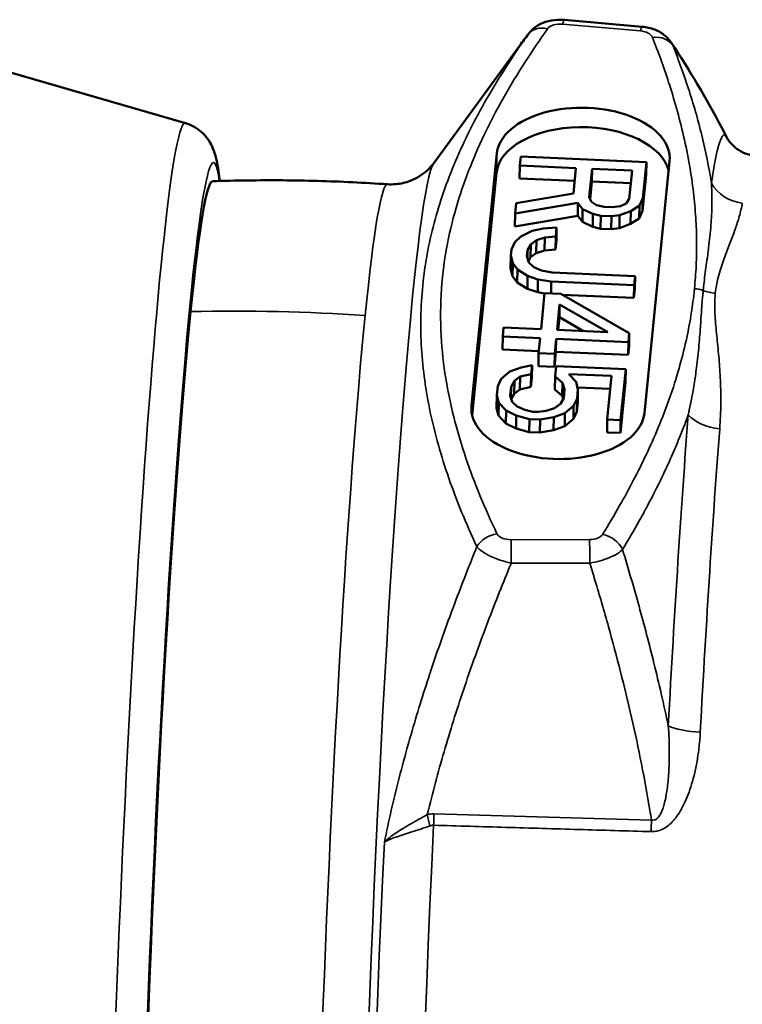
# Model space of a CAD drawing. Header units: millimetres. Extents: x 0 to 4686, y -120 to 1682.
# Tile 263 of 558: x 2002 to 2011, y 877 to 889. Entities that reach past the tile are written whole.
import ezdxf

# ---------------------------------------------------------------- set-up
doc = ezdxf.new("R2010")
doc.units = ezdxf.units.MM
doc.header["$LTSCALE"] = 2
doc.layers.add('Sichtbar (ISO)', color=7, linetype='Continuous', lineweight=50)
doc.layers.add('Sichtbar schmal (ISO)', color=7, linetype='Continuous', lineweight=35)

msp = doc.modelspace()

# ---------------------------------------------------------------- linework, layer by layer
at = {"layer": 'Sichtbar (ISO)'}
for p, q in [((2008.7723, 889.0834), (2009.7613, 888.9964)), ((2003.958, 887.7728), (2000.4356, 888.793)), ((2007.1122, 887.2642), (2008.2051, 888.7577)), ((2010.8315, 887.5982), (2010.7673, 887.7219)), ((2007.593, 884.1827), (2007.9137, 887.3847)), ((2008.2062, 887.2326), (2008.2036, 887.0688)), ((2008.2062, 887.2326), (2008.2177, 887.347)), ((2008.9199, 887.2017), (2008.2062, 887.2326)), ((2008.2177, 887.347), (2009.8149, 887.2777)), ((2009.8149, 887.2777), (2009.7691, 886.8203)), ((2010.1099, 887.2895), (2009.7893, 884.0875)), ((2009.8149, 887.2777), (2009.8123, 887.1139)), ((2007.6016, 884.0603), (2007.9099, 887.139)), ((2008.8874, 886.8777), (2008.9199, 887.2017)), ((2009.1238, 887.1928), (2009.0875, 886.8307)), ((2009.1238, 887.1928), (2009.1212, 887.029)), ((2009.6335, 887.1707), (2009.1238, 887.1928)), ((2009.5973, 886.8086), (2009.6335, 887.1707)), ((2009.8123, 887.1139), (2009.7665, 886.6564)), ((2008.9035, 887.0384), (2008.2036, 887.0688)), ((2009.1212, 887.029), (2009.099, 886.8069)), ((2009.6172, 887.0075), (2009.1212, 887.029)), ((2008.1585, 886.7562), (2008.8874, 886.8777)), ((2008.9439, 886.7604), (2008.1451, 886.6227)), ((2008.1451, 886.6227), (2008.1585, 886.7562)), ((2008.9439, 886.7604), (2008.9414, 886.5965)), ((2009.0043, 886.6812), (2008.9439, 886.7604)), ((2009.0875, 886.8307), (2009.1158, 886.7721)), ((2009.1158, 886.7721), (2009.1799, 886.731)), ((2009.1799, 886.731), (2009.2799, 886.7075)), ((2009.4858, 886.7177), (2009.5575, 886.7529)), ((2009.5575, 886.7529), (2009.5973, 886.8086)), ((2009.7256, 886.7265), (2009.616, 886.6546)), ((2009.7256, 886.7265), (2009.723, 886.5626)), ((2009.7691, 886.8203), (2009.7256, 886.7265)), ((2009.7691, 886.8203), (2009.7665, 886.6564)), ((2008.1451, 886.6227), (2008.1426, 886.4589)), ((2009.0043, 886.6812), (2009.0017, 886.5173)), ((2009.1345, 886.6181), (2009.0043, 886.6812)), ((2009.1345, 886.6181), (2009.1319, 886.4543)), ((2009.2345, 886.5946), (2009.1345, 886.6181)), ((2009.2799, 886.7075), (2009.3819, 886.7031)), ((2009.4743, 886.6034), (2009.3704, 886.5887)), ((2009.3819, 886.7031), (2009.4858, 886.7177)), ((2009.4743, 886.6034), (2009.4717, 886.4395)), ((2009.616, 886.6546), (2009.4743, 886.6034)), ((2009.616, 886.6546), (2009.6134, 886.4908)), ((2009.723, 886.5626), (2009.7665, 886.6564)), ((2008.1426, 886.4589), (2008.9414, 886.5965)), ((2008.9414, 886.5965), (2009.0017, 886.5173)), ((2009.0017, 886.5173), (2009.1319, 886.4543)), ((2009.2345, 886.5946), (2009.232, 886.4308)), ((2009.3704, 886.5887), (2009.2345, 886.5946)), ((2009.3704, 886.5887), (2009.3679, 886.4249)), ((2009.4717, 886.4395), (2009.6134, 886.4908)), ((2009.6134, 886.4908), (2009.723, 886.5626)), ((2008.2184, 886.3324), (2008.362, 886.4028)), ((2008.362, 886.4028), (2008.5018, 886.435)), ((2008.5018, 886.435), (2008.6736, 886.4467)), ((2008.6736, 886.4467), (2008.6621, 886.3323)), ((2008.6736, 886.4467), (2008.671, 886.2828)), ((2009.1319, 886.4543), (2009.232, 886.4308)), ((2009.3679, 886.4249), (2009.232, 886.4308)), ((2009.3679, 886.4249), (2009.4717, 886.4395)), ((2008.0993, 886.1653), (2008.1428, 886.2591)), ((2008.1428, 886.2591), (2008.2184, 886.3324)), ((2008.3448, 886.2312), (2008.3032, 886.1565)), ((2008.3448, 886.2312), (2008.3423, 886.0674)), ((2008.4185, 886.2855), (2008.3448, 886.2312)), ((2008.4185, 886.2855), (2008.416, 886.1216)), ((2008.5243, 886.3192), (2008.4185, 886.2855)), ((2008.5243, 886.3192), (2008.5217, 886.1553)), ((2008.6621, 886.3323), (2008.5243, 886.3192)), ((2008.6621, 886.3323), (2008.6596, 886.1685)), ((2008.671, 886.2828), (2008.6596, 886.1685)), ((2008.0917, 886.0891), (2008.0993, 886.1653)), ((2008.3032, 886.1565), (2008.2956, 886.0802)), ((2008.3032, 886.1565), (2008.3017, 886.0621)), ((2008.3423, 886.0674), (2008.416, 886.1216)), ((2008.416, 886.1216), (2008.5217, 886.1553)), ((2008.5217, 886.1553), (2008.6596, 886.1685)), ((2008.0917, 886.0891), (2008.0891, 885.9252)), ((2008.1161, 885.9923), (2008.0917, 886.0891)), ((2008.1161, 885.9923), (2008.1136, 885.8284)), ((2008.1764, 885.9131), (2008.1161, 885.9923)), ((2008.2956, 886.0802), (2008.3219, 886.0025)), ((2008.316, 886.0201), (2008.3423, 886.0674)), ((2008.3219, 886.0025), (2008.3842, 885.9424)), ((2008.0891, 885.9252), (2008.1136, 885.8284)), ((2008.1764, 885.9131), (2008.1739, 885.7493)), ((2008.3047, 885.831), (2008.1764, 885.9131)), ((2008.3842, 885.9424), (2008.4823, 885.8998)), ((2008.4823, 885.8998), (2008.6163, 885.8749)), ((2008.6163, 885.8749), (2009.6698, 885.8292)), ((2008.1136, 885.8284), (2008.1739, 885.7493)), ((2008.1739, 885.7493), (2008.3022, 885.6671)), ((2008.3047, 885.831), (2008.3022, 885.6671)), ((2008.4369, 885.787), (2008.3047, 885.831)), ((2008.4369, 885.787), (2008.4343, 885.6231)), ((2008.6049, 885.7605), (2008.4369, 885.787)), ((2008.6049, 885.7605), (2008.6025, 885.6075)), ((2009.6584, 885.7148), (2008.6049, 885.7605)), ((2009.6698, 885.8292), (2009.6584, 885.7148)), ((2009.6698, 885.8292), (2009.6673, 885.6653)), ((2008.3022, 885.6671), (2008.4343, 885.6231)), ((2008.4343, 885.6231), (2008.5215, 885.6094)), ((2008.4758, 885.1536), (2008.5216, 885.611)), ((2008.5216, 885.611), (2008.7255, 885.6022)), ((2008.7255, 885.6022), (2009.5973, 885.1049)), ((2009.6584, 885.7148), (2009.6558, 885.551)), ((2009.6673, 885.6653), (2009.6558, 885.551)), ((2009.6558, 885.551), (2008.7461, 885.5904)), ((2008.7122, 885.4687), (2008.6797, 885.1447)), ((2008.7122, 885.4687), (2008.7096, 885.3049)), ((2009.3254, 885.1167), (2008.7122, 885.4687)), ((2008.7096, 885.3049), (2008.6935, 885.1441)), ((2008.7096, 885.3049), (2009.0139, 885.1302)), ((2007.9886, 885.0598), (2008, 885.1742)), ((2008, 885.1742), (2008.4758, 885.1536)), ((2008.6797, 885.1447), (2009.3254, 885.1167)), ((2009.5973, 885.1049), (2009.5858, 884.9906)), ((2009.5973, 885.1049), (2009.5947, 884.9411)), ((2007.9886, 885.0598), (2007.986, 884.896)), ((2008.4644, 885.0392), (2007.9886, 885.0598)), ((2008.4453, 884.8486), (2008.4644, 885.0392)), ((2008.6683, 885.0304), (2008.6492, 884.8398)), ((2008.6683, 885.0304), (2008.6657, 884.8665)), ((2009.5858, 884.9906), (2008.6683, 885.0304)), ((2009.5858, 884.9906), (2009.5833, 884.8267)), ((2008.448, 884.876), (2007.986, 884.896)), ((2008.4453, 884.8486), (2008.4427, 884.6848)), ((2008.6492, 884.8398), (2008.4453, 884.8486)), ((2008.6657, 884.8665), (2008.6466, 884.6759)), ((2009.5833, 884.8267), (2008.6657, 884.8665)), ((2009.5947, 884.9411), (2009.5833, 884.8267)), ((2008.6492, 884.8398), (2008.6466, 884.6759)), ((2007.9691, 884.5247), (2008.0806, 884.6156)), ((2008.0806, 884.6156), (2008.2223, 884.6669)), ((2008.2223, 884.6669), (2008.362, 884.6991)), ((2008.362, 884.6991), (2008.3506, 884.5847)), ((2008.362, 884.6991), (2008.3595, 884.5352)), ((2008.6466, 884.6759), (2008.4427, 884.6848)), ((2008.6545, 884.5524), (2008.6679, 884.6858)), ((2008.6679, 884.6858), (2009.5515, 884.6475)), ((2009.5515, 884.6475), (2009.4866, 883.9995)), ((2009.5515, 884.6475), (2009.5489, 884.4836)), ((2007.9256, 884.4309), (2007.9691, 884.5247)), ((2008.1371, 884.4983), (2008.0955, 884.4235)), ((2008.1371, 884.4983), (2008.1346, 884.3344)), ((2008.2108, 884.5525), (2008.1371, 884.4983)), ((2008.2108, 884.5525), (2008.2083, 884.3886)), ((2008.3506, 884.5847), (2008.2108, 884.5525)), ((2008.3506, 884.5847), (2008.348, 884.4209)), ((2008.3595, 884.5352), (2008.348, 884.4209)), ((2008.6545, 884.5524), (2008.652, 884.3885)), ((2008.7489, 884.4717), (2008.6545, 884.5524)), ((2009.372, 884.5596), (2008.8283, 884.5831)), ((2008.8283, 884.5831), (2008.9207, 884.4834)), ((2008.9207, 884.4834), (2008.9451, 884.3867)), ((2009.3167, 884.0068), (2009.372, 884.5596)), ((2009.5489, 884.4836), (2009.484, 883.8356)), ((2007.9142, 884.3165), (2007.9256, 884.4309)), ((2008.0955, 884.4235), (2008.0841, 884.3091)), ((2008.0955, 884.4235), (2008.0933, 884.2819)), ((2008.1346, 884.3344), (2008.2083, 884.3886)), ((2008.2083, 884.3886), (2008.348, 884.4209)), ((2008.652, 884.3885), (2008.7463, 884.3079)), ((2008.7489, 884.4717), (2008.7463, 884.3079)), ((2008.7752, 884.394), (2008.7489, 884.4717)), ((2008.7638, 884.2797), (2008.7752, 884.394)), ((2008.9451, 884.3867), (2008.9337, 884.2723)), ((2009.3557, 884.3963), (2008.9381, 884.4144)), ((2008.9451, 884.3867), (2008.9426, 884.2228)), ((2007.9142, 884.3165), (2007.9116, 884.1527)), ((2007.9386, 884.2197), (2007.9142, 884.3165)), ((2008.0841, 884.3091), (2008.1104, 884.2314)), ((2008.0979, 884.2685), (2008.1346, 884.3344)), ((2008.1104, 884.2314), (2008.1727, 884.1713)), ((2008.7221, 884.2049), (2008.7638, 884.2797)), ((2008.7463, 884.3079), (2008.7588, 884.2709)), ((2008.9337, 884.2723), (2008.8901, 884.1785)), ((2008.9337, 884.2723), (2008.9311, 884.1084)), ((2008.9426, 884.2228), (2008.9311, 884.1084)), ((2007.9116, 884.1527), (2007.936, 884.0559)), ((2007.9386, 884.2197), (2007.936, 884.0559)), ((2008.031, 884.12), (2007.9386, 884.2197)), ((2008.031, 884.12), (2008.0284, 883.9562)), ((2008.1612, 884.0569), (2008.031, 884.12)), ((2008.1727, 884.1713), (2008.2708, 884.1288)), ((2008.2708, 884.1288), (2008.3708, 884.1053)), ((2008.3708, 884.1053), (2008.4388, 884.1023)), ((2008.4388, 884.1023), (2008.5427, 884.117)), ((2008.5427, 884.117), (2008.6484, 884.1507)), ((2008.6484, 884.1507), (2008.7221, 884.2049)), ((2008.8901, 884.1785), (2008.7786, 884.0876)), ((2008.8901, 884.1785), (2008.8876, 884.0146)), ((2008.8876, 884.0146), (2008.9311, 884.1084)), ((2007.936, 884.0559), (2008.0284, 883.9562)), ((2008.1612, 884.0569), (2008.1586, 883.8931)), ((2008.3273, 884.0115), (2008.1612, 884.0569)), ((2008.3273, 884.0115), (2008.3248, 883.8476)), ((2008.4632, 884.0056), (2008.3273, 884.0115)), ((2008.4632, 884.0056), (2008.4607, 883.8417)), ((2008.637, 884.0363), (2008.4632, 884.0056)), ((2008.637, 884.0363), (2008.6344, 883.8725)), ((2008.7786, 884.0876), (2008.637, 884.0363)), ((2008.7786, 884.0876), (2008.7761, 883.9237)), ((2008.7761, 883.9237), (2008.8876, 884.0146)), ((2009.3167, 884.0068), (2009.3141, 883.843)), ((2009.4866, 883.9995), (2009.3167, 884.0068)), ((2009.4866, 883.9995), (2009.484, 883.8356)), ((2008.0284, 883.9562), (2008.1586, 883.8931)), ((2008.1586, 883.8931), (2008.3248, 883.8476)), ((2008.4607, 883.8417), (2008.3248, 883.8476)), ((2008.4607, 883.8417), (2008.6344, 883.8725)), ((2008.6344, 883.8725), (2008.7761, 883.9237)), ((2009.484, 883.8356), (2009.3141, 883.843))]:
    msp.add_line(p, q, dxfattribs=at)
for centre, major_axis, ratio, start_param, end_param in [((2009.0118, 887.3371), (1.0999, -0.0172), 0.5732841, 6.2348419, 9.3764346), ((2009.008, 887.0913), (-1.0999, 0.0172), 0.5732841, 3.2876504, 6.2348419), ((2003.9051, 877.8345), (0.3991, 9.1994), 0.0395951, 0.0030422, 0.6110742), ((2003.9051, 877.8345), (-0.3991, -9.1994), 0.039595, 3.7526668, 6.2801431), ((2008.6911, 884.1351), (-1.0999, 0.0172), 0.5732841, 6.2348419, 9.3764346)]:
    msp.add_ellipse(centre, major_axis=major_axis, ratio=ratio, start_param=start_param, end_param=end_param, dxfattribs=at)
for points, knots in [([(2008.3175, 888.9084), (2008.3439, 888.9432), (2008.3762, 888.9736), (2008.4494, 889.024), (2008.4909, 889.044), (2008.5824, 889.0739), (2008.634, 889.0828), (2008.7144, 889.0865), (2008.7436, 889.0859), (2008.7723, 889.0834)], [0, 0, 0, 0, 0.013541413, 0.013541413, 0.027495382, 0.027495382, 0.042983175, 0.042983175, 0.051668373, 0.051668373, 0.051668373, 0.051668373]), ([(2009.7613, 888.9964), (2009.8158, 888.9916), (2009.8701, 888.9796), (2009.9702, 888.9409), (2010.0174, 888.9135), (2010.0851, 888.8548), (2010.11, 888.8268), (2010.1302, 888.7961)], [0, 0, 0, 0, 0.01644998, 0.01644998, 0.032887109, 0.032887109, 0.044296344, 0.044296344, 0.044296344, 0.044296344]), ([(2004.3935, 887.0367), (2004.3927, 887.0441), (2004.3919, 887.0514), (2004.3793, 887.1633), (2004.3673, 887.2485), (2004.3319, 887.3846), (2004.3196, 887.4308), (2004.2682, 887.5302), (2004.2473, 887.5667), (2004.1723, 887.6536), (2004.1171, 887.7065), (2004.0063, 887.7568), (2003.9829, 887.7656), (2003.958, 887.7728)], [6.98764344, 6.98764344, 6.98764344, 6.98764344, 6.99584158, 6.99584158, 7.11456814, 7.11456814, 7.17393142, 7.17393142, 7.20091241, 7.20091241, 7.22698048, 7.22698048, 7.2332947, 7.2332947, 7.2332947, 7.2332947]), ([(2011.1948, 887.3571), (2011.1415, 887.3629), (2011.091, 887.3779), (2011.0071, 887.4158), (2010.9734, 887.4381), (2010.9205, 887.4807), (2010.9009, 887.5009), (2010.8704, 887.5364), (2010.8595, 887.5518), (2010.8424, 887.5781), (2010.8362, 887.5891), (2010.8315, 887.5982)], [5.32606344, 5.32606344, 5.32606344, 5.32606344, 5.339277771, 5.339277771, 5.352492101, 5.352492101, 5.365706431, 5.365706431, 5.378920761, 5.378920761, 5.392135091, 5.392135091, 5.392135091, 5.392135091]), ([(2007.1122, 887.2642), (2007.1009, 887.2488), (2007.0871, 887.2312), (2007.0508, 887.1915), (2007.0284, 887.1693), (2006.9701, 887.1219), (2006.934, 887.0965), (2006.8436, 887.0488), (2006.7888, 887.0266), (2006.6638, 886.9974), (2006.5936, 886.9909), (2006.5244, 886.9956)], [5.264170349, 5.264170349, 5.264170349, 5.264170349, 5.276219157, 5.276219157, 5.288267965, 5.288267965, 5.300316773, 5.300316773, 5.312365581, 5.312365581, 5.324414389, 5.324414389, 5.324414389, 5.324414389]), ([(2006.5244, 886.9956), (2006.3764, 887.0057), (2006.2283, 887.0142), (2005.9318, 887.0283), (2005.7835, 887.0339), (2005.4869, 887.042), (2005.3386, 887.0445), (2005.0422, 887.0466), (2004.894, 887.0461), (2004.5982, 887.0423), (2004.4505, 887.0388), (2004.303, 887.0339)], [5.6711597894, 5.6711597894, 5.6711597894, 5.6711597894, 5.6719617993, 5.6719617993, 5.6727638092, 5.6727638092, 5.6735658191, 5.6735658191, 5.6743678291, 5.6743678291, 5.675169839, 5.675169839, 5.675169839, 5.675169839])]:
    msp.add_open_spline(points, degree=3, knots=knots, dxfattribs=at)
for points in [[(2008.2051, 888.7577), (2008.242, 888.8082), (2008.2795, 888.8584), (2008.3175, 888.9084)], [(2010.1302, 888.7961), (2010.3637, 888.4419), (2010.5792, 888.0841), (2010.7673, 887.7219)]]:
    msp.add_open_spline(points, degree=3, dxfattribs=at)
at = {"layer": 'Sichtbar schmal (ISO)'}
for p, q in [((2008.7499, 889.0303), (2009.7388, 888.9433)), ((2007.9099, 887.139), (2007.9137, 887.3847)), ((2007.593, 884.1827), (2007.5921, 884.1218)), ((2009.0915, 882.48), (2008.0938, 882.4792)), ((2008.097, 882.181), (2009.0947, 882.1818)), ((2007.1153, 878.9953), (2009.8794, 878.9175))]:
    msp.add_line(p, q, dxfattribs=at)
for centre, major_axis, ratio, start_param, end_param in [((2008.5546, 888.7245), (-0.2449, 0.1733), 0.7627813, 5.1934333, 6.2635327), ((2008.7576, 888.902), (0.2129, -0.0358), 0.5852154, 1.7049908, 2.8664724), ((2008.7461, 888.7845), (0.0263, 0.2988), 0.1024348, 0, 0.6142132), ((2009.735, 888.6975), (0.0263, 0.2988), 0.1024348, 6.2831812, 6.8973985), ((2009.6814, 888.8211), (0.2144, 0.0223), 0.56677, 0.1564534, 1.2413061), ((2009.8874, 888.6163), (0.2791, 0.1099), 0.797415, 0.1308484, 1.2533633), ((2003.9051, 877.8345), (-0.4094, -9.437), 0.0395951, 2.9196867, 6.5050913), ((2003.5238, 877.8511), (-0.4304, -9.9224), 0.0395951, 3.1319634, 6.2928146), ((2010.3684, 877.5542), (0.4368, 10.069), 0.0395951, 6.2144968, 6.6362934), ((2006.7204, 877.7124), (0.415, 9.5676), 0.0395951, 0.0592763, 3.008408), ((2006.1225, 877.7383), (0.4016, 9.2573), 0.0395951, 6.2822174, 6.8942595), ((2011.0794, 887.2237), (0.4944, -0.0749), 0.9375666, 3.7792811, 4.7605367), ((2010.4212, 885.4221), (0.2985, -0.0299), 0.8183969, 1.2566093, 1.6398807), ((2010.7294, 886.017), (-0.4975, 0.0499), 0.8184062, 1.256537, 1.5738742), ((2005.4233, 867.3347), (-21.8905, 2.1923), 0.8183899, 4.7569245, 4.857966), ((2006.1225, 877.7383), (-0.4016, -9.2573), 0.0395951, 3.7526668, 6.1500053), ((2010.3684, 877.5542), (0.4368, 10.069), 0.0395951, 0.8690071, 1.3154809), ((2010.7776, 884.2106), (-0.4985, 0.0384), 0.6450788, 0.5754401, 1.5566956), ((2010.7678, 877.5368), (-0.426, -9.8203), 0.0395951, 4.0105998, 4.4570736), ((2007.9121, 882.3094), (-0.2708, -0.1291), 0.7880947, 4.3396413, 5.4097473), ((2008.1267, 882.6054), (0.2173, 0.0284), 0.5661142, 3.3240064, 4.4868677), ((2008.09, 882.2334), (0.0002, -0.3), 0.0234793, 1.3952948, 2.5308913), ((2009.0591, 882.606), (0.2106, -0.0292), 0.5823179, 4.9471954, 6.0323779), ((2009.0877, 882.2342), (-0.0002, 0.3), 0.0234793, 4.5368838, 5.6724839), ((2009.255, 882.3016), (0.2554, -0.1574), 0.7755001, 0.8804793, 2.0029988), ((2010.5184, 880.1586), (0.4993, -0.0268), 0.2523526, 3.7061218, 4.6873778), ((2007.0423, 878.9001), (-0.104, 0.4891), 0.013769, 4.5910282, 4.888912), ((2007.1269, 878.9095), (-0.0146, -0.5001), 0.0286288, 4.5407996, 4.829869), ((2007.4559, 877.6805), (-0.4355, -10.0392), 0.0395951, 4.5972199, 6.1500007), ((2009.891, 878.8287), (0.0146, 0.5001), 0.0286288, 1.3932049, 1.6883317), ((2006.829, 877.7077), (-0.4221, -9.7302), 0.0395951, 4.6185585, 6.1500007)]:
    msp.add_ellipse(centre, major_axis=major_axis, ratio=ratio, start_param=start_param, end_param=end_param, dxfattribs=at)
for points, knots in [([(2008.3123, 888.9014), (2008.1155, 888.6231), (2007.9409, 888.3515), (2007.7871, 888.0833), (2007.6333, 887.8151), (2007.5004, 887.5502), (2007.3888, 887.2872), (2007.2771, 887.0242), (2007.1865, 886.763), (2007.117, 886.5005), (2007.0474, 886.238), (2006.999, 885.974), (2006.9724, 885.7086), (2006.9458, 885.4431), (2006.941, 885.1763), (2006.9575, 884.9081), (2006.9739, 884.6399), (2007.0113, 884.3705), (2007.0692, 884.0968), (2007.1272, 883.8231), (2007.2057, 883.545), (2007.3042, 883.2613), (2007.4027, 882.9776), (2007.5211, 882.6884), (2007.6602, 882.3901)], [0, 0, 0, 0, 0.125, 0.125, 0.125, 0.25, 0.25, 0.25, 0.375, 0.375, 0.375, 0.5, 0.5, 0.5, 0.625, 0.625, 0.625, 0.75, 0.75, 0.75, 0.875, 0.875, 0.875, 1, 1, 1, 1]), ([(2007.916, 882.5552), (2007.8388, 882.7171), (2007.7662, 882.8797), (2007.6992, 883.0429), (2007.6345, 883.2004), (2007.5748, 883.3585), (2007.5211, 883.5172), (2007.4686, 883.6718), (2007.4217, 883.827), (2007.3811, 883.9826), (2007.3397, 884.1411), (2007.3047, 884.3001), (2007.2769, 884.4593), (2007.2457, 884.6382), (2007.2235, 884.8175), (2007.2111, 884.9969), (2007.1973, 885.1958), (2007.1956, 885.3949), (2007.2065, 885.5936), (2007.2172, 885.789), (2007.2401, 885.984), (2007.275, 886.1782), (2007.3062, 886.3522), (2007.3472, 886.5255), (2007.3972, 886.6978), (2007.4426, 886.8542), (2007.4955, 887.0097), (2007.5553, 887.1643), (2007.6141, 887.3162), (2007.6795, 887.4672), (2007.751, 887.6171), (2007.8258, 887.7742), (2007.9072, 887.9303), (2007.9944, 888.0852), (2008.0829, 888.2425), (2008.1774, 888.3987), (2008.277, 888.5537), (2008.3668, 888.6935), (2008.4608, 888.8323), (2008.5584, 888.9703)], [0, 0, 0, 0, 0.0762239, 0.0762239, 0.0762239, 0.149784, 0.149784, 0.149784, 0.2214714, 0.2214714, 0.2214714, 0.2944848, 0.2944848, 0.2944848, 0.3764979, 0.3764979, 0.3764979, 0.4674531, 0.4674531, 0.4674531, 0.5568782, 0.5568782, 0.5568782, 0.6370002, 0.6370002, 0.6370002, 0.7096614, 0.7096614, 0.7096614, 0.7810222, 0.7810222, 0.7810222, 0.8557638, 0.8557638, 0.8557638, 0.9316266, 0.9316266, 0.9316266, 1, 1, 1, 1]), ([(2008.3123, 888.9014), (2008.284, 888.8642), (2008.2559, 888.8266), (2008.2278, 888.7885), (2008.2259, 888.786), (2008.2241, 888.7835), (2008.2222, 888.781), (2008.2165, 888.7732), (2008.2108, 888.7655), (2008.2051, 888.7577)], [0, 0, 0, 0, 0.08333333, 0.08333333, 0.08333333, 0.08880703, 0.08880703, 0.08880703, 0.10569957, 0.10569957, 0.10569957, 0.10569957]), ([(2009.8913, 888.8621), (2009.9276, 888.7697), (2009.9626, 888.6772), (2009.9961, 888.5846), (2010.0315, 888.4867), (2010.0652, 888.3887), (2010.0971, 888.2906), (2010.1325, 888.1816), (2010.1657, 888.0724), (2010.1964, 887.9631), (2010.2297, 887.8445), (2010.2602, 887.7256), (2010.2876, 887.6066), (2010.3157, 887.4843), (2010.3406, 887.3619), (2010.3619, 887.2393), (2010.3821, 887.1226), (2010.3992, 887.0058), (2010.4128, 886.8888), (2010.4253, 886.7817), (2010.4349, 886.6744), (2010.4416, 886.5671), (2010.4478, 886.4667), (2010.4514, 886.3663), (2010.4522, 886.2659), (2010.4531, 886.1645), (2010.4512, 886.0631), (2010.4466, 885.9618), (2010.442, 885.8638), (2010.4349, 885.7657), (2010.4251, 885.6679)], [0, 0, 0, 0, 0.0879129, 0.0879129, 0.0879129, 0.1807384, 0.1807384, 0.1807384, 0.2837844, 0.2837844, 0.2837844, 0.3955547, 0.3955547, 0.3955547, 0.5103725, 0.5103725, 0.5103725, 0.6196463, 0.6196463, 0.6196463, 0.7198314, 0.7198314, 0.7198314, 0.813604, 0.813604, 0.813604, 0.9083089, 0.9083089, 0.9083089, 1, 1, 1, 1]), ([(2010.7673, 887.7219), (2010.7572, 887.7413), (2010.747, 887.7608), (2010.7367, 887.7803), (2010.703, 887.844), (2010.6684, 887.9076), (2010.6329, 887.9712), (2010.6102, 888.0119), (2010.5871, 888.0525), (2010.5636, 888.0932), (2010.5116, 888.1834), (2010.4579, 888.2735), (2010.4026, 888.3635), (2010.3939, 888.3777), (2010.3851, 888.3919), (2010.3762, 888.4062), (2010.3127, 888.5087), (2010.2471, 888.6111), (2010.1798, 888.7134), (2010.1708, 888.727), (2010.1618, 888.7407), (2010.1527, 888.7543)], [0.12193104, 0.12193104, 0.12193104, 0.12193104, 0.17140475, 0.17140475, 0.17140475, 0.33333333, 0.33333333, 0.33333333, 0.43690724, 0.43690724, 0.43690724, 0.66666667, 0.66666667, 0.66666667, 0.70305988, 0.70305988, 0.70305988, 0.96502541, 0.96502541, 0.96502541, 1, 1, 1, 1]), ([(2010.6403, 887.0079), (2010.6087, 887.215), (2010.5679, 887.4167), (2010.5185, 887.6177), (2010.4692, 887.8186), (2010.4111, 888.0186), (2010.349, 888.2089), (2010.287, 888.3993), (2010.2211, 888.58), (2010.1527, 888.7543)], [0, 0, 0, 0, 0.3333333, 0.3333333, 0.3333333, 0.6666667, 0.6666667, 0.6666667, 1, 1, 1, 1]), ([(2010.5368, 885.6452), (2010.5381, 885.6612), (2010.5396, 885.6774), (2010.5412, 885.6937), (2010.5488, 885.7709), (2010.5597, 885.8514), (2010.5714, 885.9362), (2010.5771, 885.9768), (2010.5829, 886.0184), (2010.5887, 886.0611), (2010.596, 886.1152), (2010.6031, 886.171), (2010.6098, 886.2278), (2010.6206, 886.3204), (2010.63, 886.4153), (2010.6367, 886.5092), (2010.6373, 886.518), (2010.6379, 886.5268), (2010.6385, 886.5355), (2010.6443, 886.6249), (2010.6475, 886.7131), (2010.6473, 886.8008), (2010.6472, 886.87), (2010.6451, 886.9389), (2010.6403, 887.0079)], [0, 0, 0, 0, 0.0416667, 0.0416667, 0.0416667, 0.2388337, 0.2388337, 0.2388337, 0.3333333, 0.3333333, 0.3333333, 0.4530398, 0.4530398, 0.4530398, 0.6483967, 0.6483967, 0.6483967, 0.6666667, 0.6666667, 0.6666667, 0.8530057, 0.8530057, 0.8530057, 1, 1, 1, 1]), ([(2010.6901, 885.6097), (2010.6949, 885.6575), (2010.7089, 885.7464), (2010.7401, 885.8684), (2010.7748, 885.9763), (2010.8104, 886.0749), (2010.8457, 886.1677), (2010.8801, 886.2566), (2010.9128, 886.3422), (2010.9431, 886.425), (2010.9708, 886.5062), (2010.9959, 886.5881), (2011.0179, 886.6728), (2011.0287, 886.7287), (2011.033, 886.7571)], [0, 0, 0, 0, 0.09945523, 0.18929177, 0.2720592, 0.35054064, 0.42750224, 0.50419443, 0.58098147, 0.65727185, 0.73423925, 0.81527764, 0.90338728, 0.99999962, 0.99999962, 0.99999962, 0.99999962]), ([(2010.4251, 885.6679), (2010.4233, 885.6497), (2010.4213, 885.6315), (2010.4193, 885.6134), (2010.4086, 885.5161), (2010.3953, 885.4189), (2010.3794, 885.3219), (2010.362, 885.2163), (2010.3417, 885.111), (2010.3183, 885.0058), (2010.2922, 884.8885), (2010.2624, 884.7715), (2010.229, 884.6548), (2010.193, 884.529), (2010.1529, 884.4037), (2010.1089, 884.2788), (2010.0647, 884.1536), (2010.0167, 884.0288), (2009.965, 883.9046), (2009.9168, 883.7887), (2009.8654, 883.6732), (2009.8112, 883.5582), (2009.7608, 883.4513), (2009.7078, 883.3449), (2009.6526, 883.2388), (2009.5957, 883.1294), (2009.5363, 883.0205), (2009.4748, 882.912), (2009.4055, 882.7899), (2009.3334, 882.6684), (2009.2588, 882.5473)], [0, 0, 0, 0, 0.0170056, 0.0170056, 0.0170056, 0.1081896, 0.1081896, 0.1081896, 0.2074031, 0.2074031, 0.2074031, 0.3181387, 0.3181387, 0.3181387, 0.4374915, 0.4374915, 0.4374915, 0.5572126, 0.5572126, 0.5572126, 0.6688697, 0.6688697, 0.6688697, 0.7726658, 0.7726658, 0.7726658, 0.8796341, 0.8796341, 0.8796341, 1, 1, 1, 1]), ([(2010.3459, 884.0678), (2010.3505, 884.0878), (2010.3549, 884.1078), (2010.3592, 884.1277), (2010.3915, 884.2768), (2010.4168, 884.4206), (2010.4371, 884.5611), (2010.4421, 884.5963), (2010.4469, 884.6313), (2010.4514, 884.6661), (2010.4638, 884.7631), (2010.474, 884.8588), (2010.4824, 884.951), (2010.4907, 885.0417), (2010.4972, 885.129), (2010.5028, 885.2109), (2010.5046, 885.2377), (2010.5063, 885.2638), (2010.508, 885.2895), (2010.5115, 885.3429), (2010.5148, 885.394), (2010.5182, 885.4428), (2010.5208, 885.4789), (2010.5235, 885.5138), (2010.5266, 885.5475), (2010.5279, 885.562), (2010.5292, 885.5764), (2010.5307, 885.5905), (2010.5309, 885.5927), (2010.5311, 885.595), (2010.5314, 885.5972), (2010.5331, 885.6135), (2010.5349, 885.6295), (2010.5368, 885.6452)], [0, 0, 0, 0, 0.0321272, 0.0321272, 0.0321272, 0.2730317, 0.2730317, 0.2730317, 0.3333333, 0.3333333, 0.3333333, 0.5012872, 0.5012872, 0.5012872, 0.6666667, 0.6666667, 0.6666667, 0.7206646, 0.7206646, 0.7206646, 0.8333333, 0.8333333, 0.8333333, 0.9166667, 0.9166667, 0.9166667, 0.952603, 0.952603, 0.952603, 0.9583333, 0.9583333, 0.9583333, 1, 1, 1, 1]), ([(2010.7458, 883.8896), (2010.751, 883.9565), (2010.7546, 884.0228), (2010.7569, 884.0883), (2010.759, 884.1485), (2010.76, 884.2081), (2010.76, 884.267), (2010.76, 884.321), (2010.7591, 884.3744), (2010.7575, 884.4273), (2010.756, 884.4761), (2010.7539, 884.5244), (2010.7513, 884.5723), (2010.7488, 884.6182), (2010.7458, 884.6636), (2010.7424, 884.7086), (2010.7391, 884.7536), (2010.7353, 884.7981), (2010.7314, 884.8421), (2010.7274, 884.8864), (2010.7231, 884.9301), (2010.7189, 884.9734), (2010.7146, 885.0166), (2010.7102, 885.0592), (2010.7061, 885.1014), (2010.7019, 885.1438), (2010.6979, 885.1857), (2010.6945, 885.227), (2010.6909, 885.2693), (2010.6879, 885.3111), (2010.6858, 885.3522), (2010.6837, 885.3951), (2010.6826, 885.4373), (2010.6831, 885.4787), (2010.6836, 885.5232), (2010.6858, 885.5669), (2010.6901, 885.6097)], [0.00000022, 0.00000022, 0.00000022, 0.00000022, 0.1027427, 0.1027427, 0.1027427, 0.19712217, 0.19712217, 0.19712217, 0.28360226, 0.28360226, 0.28360226, 0.36350317, 0.36350317, 0.36350317, 0.44020481, 0.44020481, 0.44020481, 0.5169468, 0.5169468, 0.5169468, 0.59417225, 0.59417225, 0.59417225, 0.6712423, 0.6712423, 0.6712423, 0.74881402, 0.74881402, 0.74881402, 0.82830196, 0.82830196, 0.82830196, 0.91113077, 0.91113077, 0.91113077, 1, 1, 1, 1]), ([(2009.5117, 882.3541), (2009.5875, 882.4791), (2009.6595, 882.6028), (2009.7281, 882.7258), (2009.7676, 882.7966), (2009.806, 882.8672), (2009.8432, 882.9375), (2009.8646, 882.9781), (2009.8857, 883.0186), (2009.9064, 883.059), (2009.9623, 883.1682), (2010.0153, 883.2769), (2010.0654, 883.3848), (2010.0847, 883.4265), (2010.1036, 883.4681), (2010.1221, 883.5095), (2010.1562, 883.5861), (2010.1887, 883.6623), (2010.2197, 883.7381), (2010.2649, 883.8485), (2010.3069, 883.9583), (2010.3459, 884.0678)], [0, 0, 0, 0, 0.21149861, 0.21149861, 0.21149861, 0.33333333, 0.33333333, 0.33333333, 0.40351672, 0.40351672, 0.40351672, 0.59329778, 0.59329778, 0.59329778, 0.66666667, 0.66666667, 0.66666667, 0.80230789, 0.80230789, 0.80230789, 0.99999997, 0.99999997, 0.99999997, 0.99999997]), ([(2006.7875, 879.8762), (2006.7994, 879.9188), (2006.8115, 879.9613), (2006.8237, 880.0036), (2006.8988, 880.2643), (2006.9778, 880.5185), (2007.0602, 880.7683), (2007.0643, 880.7807), (2007.0684, 880.7931), (2007.0725, 880.8055), (2007.1624, 881.0765), (2007.2563, 881.3419), (2007.3507, 881.596), (2007.3529, 881.6019), (2007.3551, 881.6078), (2007.3573, 881.6138), (2007.4533, 881.8717), (2007.5496, 882.1177), (2007.6456, 882.3541), (2007.6505, 882.3661), (2007.6553, 882.3781), (2007.6602, 882.3901)], [0, 0, 0, 0, 0.0465132, 0.0465132, 0.0465132, 0.3333333, 0.3333333, 0.3333333, 0.3476144, 0.3476144, 0.3476144, 0.6593856, 0.6593856, 0.6593856, 0.6666667, 0.6666667, 0.6666667, 0.9838747, 0.9838747, 0.9838747, 1, 1, 1, 1]), ([(2007.6602, 882.3901), (2007.6771, 882.3695), (2007.7012, 882.3483), (2007.7301, 882.3282), (2007.7591, 882.3081), (2007.7923, 882.2891), (2007.8305, 882.2709), (2007.8686, 882.2527), (2007.9119, 882.2354), (2007.9572, 882.22), (2008.0026, 882.2046), (2008.0501, 882.1913), (2008.097, 882.181)], [0, 0, 0, 0, 0.25, 0.25, 0.25, 0.5, 0.5, 0.5, 0.75, 0.75, 0.75, 0.99999789, 0.99999789, 0.99999789, 0.99999789]), ([(2009.0947, 882.1818), (2009.14, 882.1897), (2009.1855, 882.2002), (2009.2276, 882.2122), (2009.2698, 882.2241), (2009.3087, 882.2375), (2009.3449, 882.2525), (2009.3812, 882.2675), (2009.4145, 882.2841), (2009.4428, 882.3013), (2009.4711, 882.3185), (2009.4944, 882.3363), (2009.5117, 882.3541)], [0.00000059, 0.00000059, 0.00000059, 0.00000059, 0.25, 0.25, 0.25, 0.5, 0.5, 0.5, 0.75, 0.75, 0.75, 1, 1, 1, 1]), ([(2009.5117, 882.3541), (2009.5843, 882.1151), (2009.6546, 881.8732), (2009.7207, 881.6346), (2009.7868, 881.396), (2009.8488, 881.1606), (2009.9109, 880.9092), (2009.9729, 880.6579), (2010.0348, 880.3905), (2010.0929, 880.1138)], [0, 0, 0, 0, 0.33333333, 0.33333333, 0.33333333, 0.66666667, 0.66666667, 0.66666667, 0.99999999, 0.99999999, 0.99999999, 0.99999999]), ([(2007.0306, 878.9874), (2007.0354, 879.0072), (2007.0402, 879.0269), (2007.0451, 879.0466), (2007.11, 879.3109), (2007.1813, 879.5738), (2007.2582, 879.8352), (2007.3354, 880.0975), (2007.4182, 880.3583), (2007.506, 880.6176), (2007.5936, 880.8767), (2007.6862, 881.1343), (2007.7831, 881.3904), (2007.8773, 881.6393), (2007.9755, 881.8868), (2008.0771, 882.133), (2008.0837, 882.149), (2008.0903, 882.165), (2008.097, 882.181)], [0, 0, 0, 0, 0.01812495, 0.01812495, 0.01812495, 0.26097275, 0.26097275, 0.26097275, 0.50464251, 0.50464251, 0.50464251, 0.7480802, 0.7480802, 0.7480802, 0.98463289, 0.98463289, 0.98463289, 0.99999984, 0.99999984, 0.99999984, 0.99999984]), ([(2009.0947, 882.1818), (2009.1171, 882.1095), (2009.1392, 882.0371), (2009.1611, 881.9646), (2009.2205, 881.7679), (2009.2779, 881.5706), (2009.3331, 881.3727), (2009.386, 881.1832), (2009.4369, 880.9931), (2009.4855, 880.8025), (2009.5347, 880.6094), (2009.5816, 880.4158), (2009.6258, 880.2217), (2009.6707, 880.0251), (2009.7128, 879.8279), (2009.752, 879.6303), (2009.7907, 879.4345), (2009.8265, 879.2382), (2009.8593, 879.0415), (2009.8661, 879.0002), (2009.8729, 878.9589), (2009.8794, 878.9175)], [0.00000003, 0.00000003, 0.00000003, 0.00000003, 0.06748575, 0.06748575, 0.06748575, 0.25069551, 0.25069551, 0.25069551, 0.42625254, 0.42625254, 0.42625254, 0.60409302, 0.60409302, 0.60409302, 0.78419031, 0.78419031, 0.78419031, 0.96255435, 0.96255435, 0.96255435, 1, 1, 1, 1]), ([(2010.0929, 880.1138), (2010.0967, 880.0603), (2010.0996, 880.0067), (2010.1017, 879.9531), (2010.1036, 879.9039), (2010.1048, 879.8547), (2010.1052, 879.8057), (2010.1057, 879.7604), (2010.1054, 879.7152), (2010.1045, 879.6701), (2010.1036, 879.6287), (2010.1021, 879.5874), (2010.0999, 879.5462), (2010.0979, 879.5085), (2010.0953, 879.471), (2010.092, 879.4337), (2010.089, 879.3994), (2010.0854, 879.3653), (2010.0811, 879.3316), (2010.0771, 879.3005), (2010.0725, 879.2697), (2010.0672, 879.2394), (2010.0624, 879.2115), (2010.0569, 879.184), (2010.0505, 879.1571), (2010.0447, 879.1324), (2010.0382, 879.1082), (2010.0308, 879.0848), (2010.024, 879.0632), (2010.0163, 879.0424), (2010.0077, 879.0228), (2009.9998, 879.005), (2009.991, 878.9882), (2009.9811, 878.9733), (2009.9721, 878.9598), (2009.9621, 878.9477), (2009.9512, 878.9383), (2009.9405, 878.929), (2009.9288, 878.9222), (2009.9165, 878.9187), (2009.9046, 878.9153), (2009.892, 878.915), (2009.8794, 878.9175)], [0, 0, 0, 0, 0.11552219, 0.11552219, 0.11552219, 0.2216565, 0.2216565, 0.2216565, 0.31957415, 0.31957415, 0.31957415, 0.4095736, 0.4095736, 0.4095736, 0.49211586, 0.49211586, 0.49211586, 0.56808268, 0.56808268, 0.56808268, 0.63809058, 0.63809058, 0.63809058, 0.70247397, 0.70247397, 0.70247397, 0.76179095, 0.76179095, 0.76179095, 0.81666926, 0.81666926, 0.81666926, 0.86679986, 0.86679986, 0.86679986, 0.91250895, 0.91250895, 0.91250895, 0.95705325, 0.95705325, 0.95705325, 0.99999117, 0.99999117, 0.99999117, 0.99999117]), ([(2009.875, 878.7705), (2009.8941, 878.7699), (2009.9135, 878.7711), (2009.933, 878.7742), (2009.9526, 878.7774), (2009.9724, 878.7826), (2009.9924, 878.7901), (2010.0125, 878.7976), (2010.0328, 878.8075), (2010.053, 878.8201), (2010.0733, 878.8327), (2010.0935, 878.8479), (2010.1136, 878.8659), (2010.1336, 878.8838), (2010.1535, 878.9046), (2010.1729, 878.928), (2010.1923, 878.9515), (2010.2113, 878.9777), (2010.2298, 879.0065), (2010.2482, 879.0353), (2010.2661, 879.0667), (2010.2833, 879.1008), (2010.3006, 879.1348), (2010.3172, 879.1715), (2010.3331, 879.211), (2010.349, 879.2504), (2010.3643, 879.2926), (2010.3787, 879.3377), (2010.3932, 879.3828), (2010.4068, 879.4308), (2010.4195, 879.482), (2010.4322, 879.5331), (2010.4439, 879.5874), (2010.4543, 879.645), (2010.4648, 879.7026), (2010.474, 879.7635), (2010.4816, 879.8282), (2010.4892, 879.8929), (2010.4952, 879.9613), (2010.4991, 880.0333)], [0, 0, 0, 0, 0.0769231, 0.0769231, 0.0769231, 0.1538462, 0.1538462, 0.1538462, 0.2307692, 0.2307692, 0.2307692, 0.3076923, 0.3076923, 0.3076923, 0.3846154, 0.3846154, 0.3846154, 0.4615385, 0.4615385, 0.4615385, 0.5384615, 0.5384615, 0.5384615, 0.6153846, 0.6153846, 0.6153846, 0.6923077, 0.6923077, 0.6923077, 0.7692308, 0.7692308, 0.7692308, 0.8461538, 0.8461538, 0.8461538, 0.9230769, 0.9230769, 0.9230769, 1, 1, 1, 1]), ([(2006.485, 878.636), (2006.5126, 878.7703), (2006.5422, 878.9054), (2006.5737, 879.042), (2006.6053, 879.1786), (2006.6388, 879.3165), (2006.6745, 879.4555), (2006.7101, 879.5946), (2006.7477, 879.7347), (2006.7875, 879.8762)], [0, 0, 0, 0, 0.3333333, 0.3333333, 0.3333333, 0.6666667, 0.6666667, 0.6666667, 1, 1, 1, 1]), ([(2006.485, 878.636), (2006.5264, 878.6776), (2006.5769, 878.7165), (2006.6338, 878.7549), (2006.6908, 878.7933), (2006.7543, 878.8311), (2006.8216, 878.8694), (2006.8889, 878.9077), (2006.9601, 878.9464), (2007.0306, 878.9874)], [0, 0, 0, 0, 0.3333333, 0.3333333, 0.3333333, 0.6666667, 0.6666667, 0.6666667, 1, 1, 1, 1]), ([(2007.0306, 878.9874), (2007.0402, 878.9895), (2007.0497, 878.9911), (2007.0591, 878.9923), (2007.0686, 878.9936), (2007.078, 878.9945), (2007.0873, 878.9949), (2007.0967, 878.9954), (2007.106, 878.9955), (2007.1153, 878.9953)], [0, 0, 0, 0, 0.3333333, 0.3333333, 0.3333333, 0.6666667, 0.6666667, 0.6666667, 1, 1, 1, 1]), ([(2007.0615, 878.8424), (2007.067, 878.8444), (2007.0726, 878.8461), (2007.0782, 878.8475), (2007.0837, 878.8488), (2007.0892, 878.8498), (2007.0947, 878.8504), (2007.1001, 878.8511), (2007.1056, 878.8513), (2007.1111, 878.8513)], [0, 0, 0, 0, 0.3393726, 0.3393726, 0.3393726, 0.6724939, 0.6724939, 0.6724939, 1, 1, 1, 1]), ([(2007.1111, 878.8513), (2007.4182, 878.8423), (2008.0323, 878.8244), (2008.9536, 878.7974), (2009.5679, 878.7795), (2009.875, 878.7705)], [0.00001737, 0.00001737, 0.00001737, 0.00001737, 0.33333333, 0.66666667, 0.99999874, 0.99999874, 0.99999874, 0.99999874])]:
    msp.add_open_spline(points, degree=3, knots=knots, dxfattribs=at)
for points in [[(2008.3175, 888.9084), (2008.3157, 888.9061), (2008.314, 888.9038), (2008.3123, 888.9014)], [(2010.1527, 888.7543), (2010.1466, 888.7687), (2010.139, 888.7827), (2010.1302, 888.7961)], [(2006.485, 878.636), (2006.5259, 878.6579), (2006.6291, 878.7029), (2006.8308, 878.7639), (2006.9842, 878.8154), (2007.0615, 878.8424)]]:
    msp.add_open_spline(points, degree=3, dxfattribs=at)

doc.saveas('drawing.dxf')
